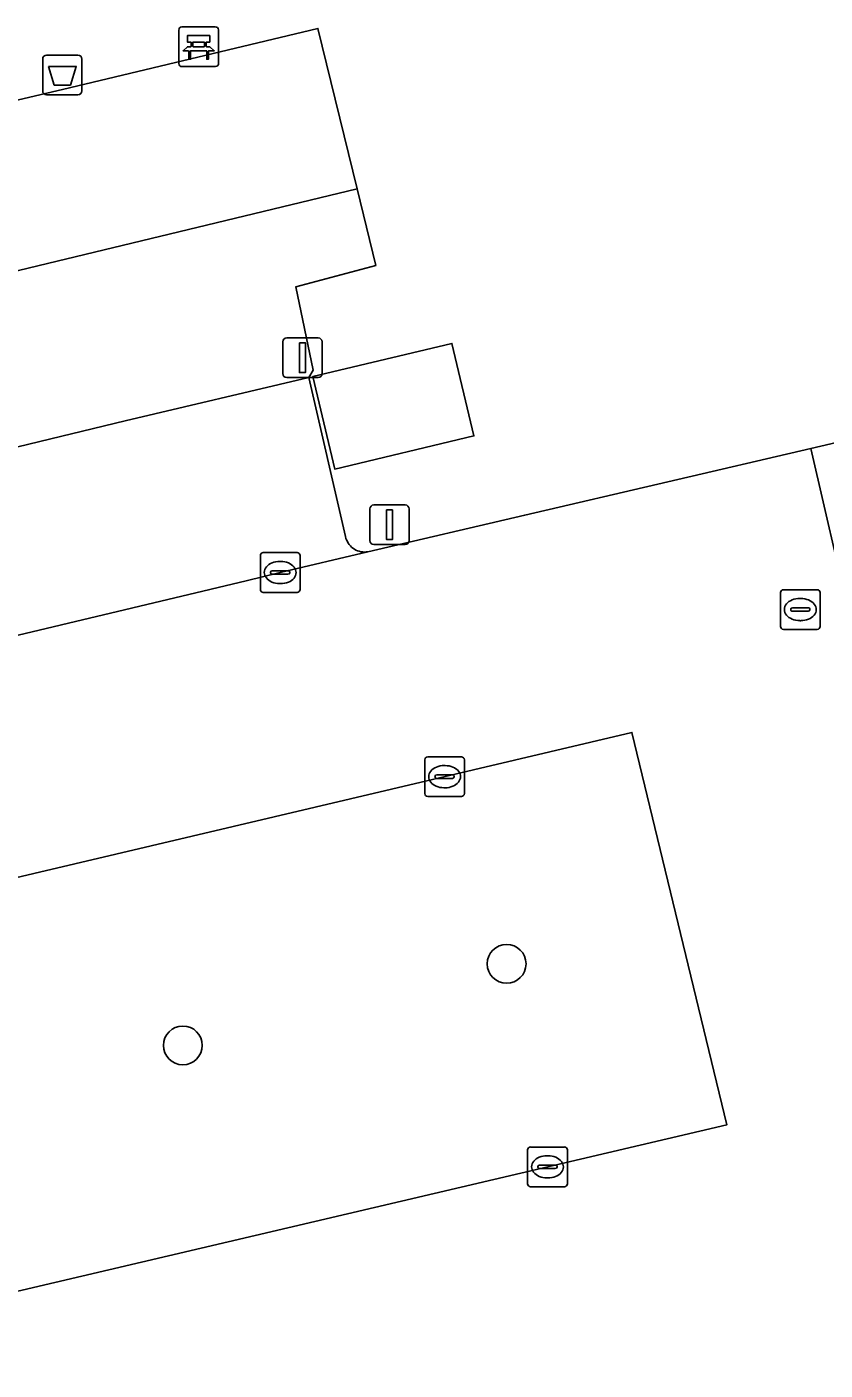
# Model space of a CAD drawing. Extents: x 158031 to 159244, y 380104 to 381214.
# Drawn here: x 158583.01 to 158603.13, y 381035.39 to 381069.24 of the extents above; entities that cross this region are included whole.
import ezdxf

# ---------------------------------------------------------------- set-up
doc = ezdxf.new("R2010")
doc.units = 0
for name, color, linetype in [('IMGEO_Afvalbak', 7, 'Continuous'), ('IMGEO_Bank', 7, 'Continuous'), ('IMGEO_Boom', 7, 'Continuous'), ('IMGEO_Groenvoorziening', 7, 'Continuous'), ('IMGEO_Kolk', 7, 'Continuous'), ('IMGEO_Lichtmast', 7, 'Continuous'), ('IMGEO_Pand', 7, 'Continuous'), ('IMGEO_Parkeervlak_open', 7, 'Continuous'), ('IMGEO_Rijbaan_lokaal_open', 7, 'Continuous'), ('IMGEO_Rioolput', 7, 'Continuous'), ('IMGEO_Voetpad_open', 7, 'Continuous')]:
    doc.layers.add(name, color=color, linetype=linetype)

msp = doc.modelspace()

# ---------------------------------------------------------------- linework, layer by layer
at = {"layer": 'IMGEO_Afvalbak'}
for p, q in [((158583.404, 381067.626), (158583.404, 381068.426)), ((158583.404, 381068.426), (158583.404, 381067.626)), ((158583.504, 381068.526), (158584.294, 381068.526)), ((158584.294, 381068.526), (158583.504, 381068.526)), ((158584.394, 381068.426), (158584.394, 381067.626)), ((158584.394, 381067.626), (158584.394, 381068.426)), ((158584.294, 381067.526), (158583.504, 381067.526)), ((158583.504, 381067.526), (158584.294, 381067.526))]:
    msp.add_line(p, q, dxfattribs=at)
msp.add_lwpolyline([(158583.547, 381068.24), (158584.251, 381068.24), (158584.102, 381067.77), (158583.696, 381067.77), (158583.547, 381068.24)], dxfattribs=at)
for centre, start, end in [((158583.504, 381068.426), 90, 180), ((158583.504, 381068.426), 90, 180), ((158584.294, 381068.426), 0, 90), ((158584.294, 381068.426), 360, 90), ((158583.504, 381067.626), 180, 270), ((158583.504, 381067.626), 180, 270), ((158584.294, 381067.626), 270, 0), ((158584.294, 381067.626), 270, 0)]:
    msp.add_arc(centre, 0.1, start, end, dxfattribs=at)
at = {"layer": 'IMGEO_Bank'}
for p, q in [((158586.837, 381068.314), (158586.837, 381069.155)), ((158586.837, 381069.155), (158586.837, 381068.314)), ((158586.912, 381069.239), (158587.753, 381069.239)), ((158587.753, 381069.239), (158586.912, 381069.239)), ((158587.837, 381069.164), (158587.837, 381068.323)), ((158587.837, 381068.323), (158587.837, 381069.164)), ((158587.534, 381068.637), (158587.141, 381068.637)), ((158587.146, 381068.745), (158587.146, 381068.851)), ((158587.19, 381068.851), (158587.19, 381068.745)), ((158587.478, 381068.857), (158587.196, 381068.857)), ((158587.196, 381068.739), (158587.478, 381068.739)), ((158587.484, 381068.745), (158587.484, 381068.851)), ((158587.528, 381068.851), (158587.528, 381068.745)), ((158587.762, 381068.239), (158586.921, 381068.239)), ((158586.921, 381068.239), (158587.762, 381068.239))]:
    msp.add_line(p, q, dxfattribs=at)
for points in [[(158587.14, 381068.857), (158587.054, 381068.857), (158587.054, 381069.018), (158587.617, 381069.018), (158587.617, 381068.857), (158587.534, 381068.857)], [(158587.084, 381068.637), (158586.942, 381068.637), (158587.054, 381068.739), (158587.14, 381068.739)], [(158587.134, 381068.63), (158587.134, 381068.423), (158587.091, 381068.423), (158587.091, 381068.63)], [(158587.534, 381068.739), (158587.617, 381068.739), (158587.729, 381068.637), (158587.59, 381068.637)], [(158587.584, 381068.63), (158587.584, 381068.423), (158587.54, 381068.423), (158587.54, 381068.63)]]:
    msp.add_lwpolyline(points, dxfattribs=at)
for centre, radius, start, end in [((158586.915, 381069.161), 0.0779, 92.4484, 184.2845), ((158586.915, 381069.161), 0.0779, 92.4484, 184.2845), ((158587.759, 381069.161), 0.0779, 2.4484, 94.2845), ((158587.759, 381069.161), 0.0779, 2.4484, 94.2845), ((158587.084, 381068.63), 0.00671, 2.8957, 87.1043), ((158587.141, 381068.63), 0.00671, 92.8957, 177.1043), ((158587.139, 381068.85), 0.00671, 2.8957, 87.1043), ((158587.139, 381068.746), 0.00671, 272.8957, 357.1043), ((158587.196, 381068.85), 0.00671, 92.8957, 177.1043), ((158587.196, 381068.746), 0.00671, 182.8957, 267.1043), ((158587.478, 381068.85), 0.00671, 2.8957, 87.1043), ((158587.478, 381068.746), 0.00671, 272.8957, 357.1043), ((158587.535, 381068.85), 0.00671, 92.8957, 177.1043), ((158587.535, 381068.746), 0.00671, 182.8957, 267.1043), ((158587.533, 381068.63), 0.00671, 2.8957, 87.1043), ((158587.59, 381068.63), 0.00671, 92.8957, 177.1043), ((158586.915, 381068.317), 0.0779, 182.4484, 274.2845), ((158586.915, 381068.317), 0.0779, 182.4484, 274.2845), ((158587.759, 381068.317), 0.0779, 272.4484, 4.2845), ((158587.759, 381068.317), 0.0779, 272.4484, 4.2845)]:
    msp.add_arc(centre, radius, start, end, dxfattribs=at)
at = {"layer": 'IMGEO_Boom'}
for centre in [(158595.099, 381045.626), (158586.938, 381043.57)]:
    msp.add_circle(centre, 0.489, dxfattribs=at)
at = {"layer": 'IMGEO_Groenvoorziening'}
for points in [[(158556.544, 381056.774), (158591.329, 381065.154), (158590.342, 381069.198), (158583.903, 381067.663), (158555.559, 381061.005)], [(158564.871, 381054.321), (158585.487, 381059.313), (158590.114, 381060.4), (158590.223, 381060.591), (158589.783, 381062.687), (158591.799, 381063.226), (158591.329, 381065.154), (158556.544, 381056.774), (158557.53, 381052.543)]]:
    msp.add_lwpolyline(points, close=True, dxfattribs=at)
at = {"layer": 'IMGEO_Kolk'}
for p, q in [((158588.891, 381055.062), (158588.891, 381055.914)), ((158588.966, 381055.988), (158589.818, 381055.988)), ((158589.379, 381055.768), (158589.404, 381055.768)), ((158589.892, 381055.914), (158589.892, 381055.062)), ((158589.15, 381055.482), (158589.15, 381055.494)), ((158589.588, 381055.445), (158589.19, 381055.445)), ((158589.193, 381055.531), (158589.591, 381055.531)), ((158589.634, 381055.494), (158589.634, 381055.482)), ((158589.402, 381055.208), (158589.377, 381055.208)), ((158589.818, 381054.988), (158588.966, 381054.988)), ((158593.035, 381049.917), (158593.035, 381050.769)), ((158593.11, 381050.843), (158593.962, 381050.843)), ((158594.036, 381050.769), (158594.036, 381049.917)), ((158593.294, 381050.337), (158593.294, 381050.349)), ((158593.337, 381050.386), (158593.735, 381050.386)), ((158593.523, 381050.623), (158593.548, 381050.623)), ((158593.778, 381050.349), (158593.778, 381050.337)), ((158593.732, 381050.3), (158593.334, 381050.3)), ((158593.546, 381050.063), (158593.521, 381050.063)), ((158593.962, 381049.843), (158593.11, 381049.843)), ((158595.629, 381040.084), (158595.629, 381040.936)), ((158595.704, 381041.01), (158596.556, 381041.01)), ((158596.63, 381040.936), (158596.63, 381040.084)), ((158595.888, 381040.504), (158595.888, 381040.516)), ((158595.931, 381040.553), (158596.329, 381040.553)), ((158596.117, 381040.79), (158596.142, 381040.79)), ((158596.372, 381040.516), (158596.372, 381040.504)), ((158596.326, 381040.467), (158595.928, 381040.467)), ((158596.14, 381040.23), (158596.115, 381040.23)), ((158596.556, 381040.01), (158595.704, 381040.01))]:
    msp.add_line(p, q, dxfattribs=at)
for points in [[(158588.891, 381055.062), (158588.891, 381055.914)], [(158588.966, 381055.988), (158589.818, 381055.988)], [(158589.892, 381055.914), (158589.892, 381055.062)], [(158589.818, 381054.988), (158588.966, 381054.988)], [(158593.035, 381049.917), (158593.035, 381050.769)], [(158593.11, 381050.843), (158593.962, 381050.843)], [(158594.036, 381050.769), (158594.036, 381049.917)], [(158593.962, 381049.843), (158593.11, 381049.843)], [(158595.629, 381040.084), (158595.629, 381040.936)], [(158595.704, 381041.01), (158596.556, 381041.01)], [(158596.63, 381040.936), (158596.63, 381040.084)], [(158596.556, 381040.01), (158595.704, 381040.01)]]:
    msp.add_lwpolyline(points, dxfattribs=at)
for centre, radius, start, end in [((158588.968, 381055.912), 0.0765, 91.552, 178.448), ((158588.968, 381055.912), 0.0765, 91.552, 178.448), ((158589.816, 381055.912), 0.0765, 1.552, 88.448), ((158589.816, 381055.912), 0.0765, 1.552, 88.448), ((158589.19, 381055.491), 0.0403, 85.8775, 175.7526), ((158589.187, 381055.481), 0.0366, 178.938, 274.7102), ((158589.591, 381055.488), 0.043, 264.8664, 352.4533), ((158589.595, 381055.493), 0.0386, 1.7309, 96.639), ((158588.968, 381055.064), 0.0765, 181.552, 268.448), ((158588.968, 381055.064), 0.0765, 181.552, 268.448), ((158589.816, 381055.064), 0.0765, 271.552, 358.448), ((158589.816, 381055.064), 0.0765, 271.552, 358.448), ((158593.112, 381050.767), 0.0765, 91.552, 178.448), ((158593.112, 381050.767), 0.0765, 91.552, 178.448), ((158593.96, 381050.767), 0.0765, 1.552, 88.448), ((158593.96, 381050.767), 0.0765, 1.552, 88.448), ((158593.334, 381050.346), 0.0403, 85.8775, 175.7526), ((158593.331, 381050.336), 0.0366, 178.938, 274.7102), ((158593.735, 381050.343), 0.043, 264.8664, 352.4533), ((158593.739, 381050.348), 0.0386, 1.7309, 96.639), ((158593.112, 381049.919), 0.0765, 181.552, 268.448), ((158593.112, 381049.919), 0.0765, 181.552, 268.448), ((158593.96, 381049.919), 0.0765, 271.552, 358.448), ((158593.96, 381049.919), 0.0765, 271.552, 358.448), ((158595.706, 381040.934), 0.0765, 91.552, 178.448), ((158595.706, 381040.934), 0.0765, 91.552, 178.448), ((158596.554, 381040.934), 0.0765, 1.552, 88.448), ((158596.554, 381040.934), 0.0765, 1.552, 88.448), ((158595.928, 381040.513), 0.0403, 85.8775, 175.7526), ((158596.333, 381040.515), 0.0386, 1.7309, 96.639), ((158595.925, 381040.503), 0.0366, 178.938, 274.7102), ((158596.329, 381040.51), 0.043, 264.8664, 352.4533), ((158595.706, 381040.086), 0.0765, 181.552, 268.448), ((158595.706, 381040.086), 0.0765, 181.552, 268.448), ((158596.554, 381040.086), 0.0765, 271.552, 358.448), ((158596.554, 381040.086), 0.0765, 271.552, 358.448)]:
    msp.add_arc(centre, radius, start, end, dxfattribs=at)
for centre, major_axis, ratio, start_param, end_param in [((158589.378, 381055.488), (-0.387, 0.002), 0.722429, 4.712389, 7.853982), ((158589.403, 381055.488), (-0.39, 0.002), 0.717154, 1.570796, 4.712389), ((158593.522, 381050.343), (-0.387, 0.002), 0.722429, 4.712389, 7.853982), ((158593.547, 381050.343), (-0.39, 0.002), 0.717154, 1.570796, 4.712389), ((158596.116, 381040.51), (-0.387, 0.002), 0.722429, 4.712389, 7.853982), ((158596.141, 381040.51), (-0.39, 0.002), 0.717154, 1.570796, 4.712389)]:
    msp.add_ellipse(centre, major_axis=major_axis, ratio=ratio, start_param=start_param, end_param=end_param, dxfattribs=at)
at = {"layer": 'IMGEO_Lichtmast'}
for p, q in [((158589.458, 381060.501), (158589.458, 381061.301)), ((158589.458, 381061.301), (158589.458, 381060.501)), ((158589.558, 381061.401), (158590.348, 381061.401)), ((158590.348, 381061.401), (158589.558, 381061.401)), ((158590.448, 381061.301), (158590.448, 381060.501)), ((158590.448, 381060.501), (158590.448, 381061.301)), ((158590.348, 381060.401), (158589.558, 381060.401)), ((158589.558, 381060.401), (158590.348, 381060.401)), ((158591.752, 381057.191), (158592.542, 381057.191)), ((158592.542, 381057.191), (158591.752, 381057.191)), ((158591.652, 381056.291), (158591.652, 381057.091)), ((158591.652, 381057.091), (158591.652, 381056.291)), ((158592.642, 381057.091), (158592.642, 381056.291)), ((158592.642, 381056.291), (158592.642, 381057.091)), ((158592.542, 381056.191), (158591.752, 381056.191)), ((158591.752, 381056.191), (158592.542, 381056.191))]:
    msp.add_line(p, q, dxfattribs=at)
for points in [[(158589.878, 381061.276), (158590.028, 381061.276), (158590.028, 381060.526), (158589.878, 381060.526), (158589.878, 381061.276)], [(158592.072, 381057.066), (158592.222, 381057.066), (158592.222, 381056.316), (158592.072, 381056.316), (158592.072, 381057.066)]]:
    msp.add_lwpolyline(points, dxfattribs=at)
for centre, start, end in [((158589.558, 381061.301), 90, 180), ((158589.558, 381061.301), 90, 180), ((158590.348, 381061.301), 0, 90), ((158590.348, 381061.301), 360, 90), ((158589.558, 381060.501), 180, 270), ((158589.558, 381060.501), 180, 270), ((158590.348, 381060.501), 270, 0), ((158590.348, 381060.501), 270, 0), ((158591.752, 381057.091), 90, 180), ((158591.752, 381057.091), 90, 180), ((158592.542, 381057.091), 0, 90), ((158592.542, 381057.091), 360, 90), ((158591.752, 381056.291), 180, 270), ((158591.752, 381056.291), 180, 270), ((158592.542, 381056.291), 270, 0), ((158592.542, 381056.291), 270, 0)]:
    msp.add_arc(centre, 0.1, start, end, dxfattribs=at)
at = {"layer": 'IMGEO_Pand'}
msp.add_lwpolyline([(158590.768, 381058.096), (158594.276, 381058.932), (158593.721, 381061.262), (158590.212, 381060.426)], close=True, dxfattribs=at)
at = {"layer": 'IMGEO_Parkeervlak_open'}
for points in [[(158566.064, 381049.93), (158588.533, 381055.275), (158589.392, 381055.486), (158591.603, 381056.011), (158591.559, 381056.005), (158591.515, 381056.004), (158591.471, 381056.006), (158591.427, 381056.013), (158591.384, 381056.023), (158591.342, 381056.037), (158591.302, 381056.055), (158591.263, 381056.076), (158591.226, 381056.101), (158591.192, 381056.129), (158591.16, 381056.16), (158591.132, 381056.194), (158591.106, 381056.23), (158591.084, 381056.268), (158591.065, 381056.308), (158591.049, 381056.349), (158591.038, 381056.392), (158590.114, 381060.4), (158585.487, 381059.313), (158564.871, 381054.321)], [(158610.213, 381031.828), (158611.388, 381032.128), (158613.668, 381032.705), (158609.124, 381051.486), (158607.215, 381059.659), (158603.668, 381058.825), (158602.765, 381058.61), (158603.752, 381054.365), (158604.699, 381050.403), (158609.427, 381031.013)]]:
    msp.add_lwpolyline(points, dxfattribs=at)
msp.add_lwpolyline([(158575.499, 381035.671), (158600.652, 381041.569), (158598.256, 381051.456), (158573.124, 381045.537)], close=True, dxfattribs=at)
at = {"layer": 'IMGEO_Rijbaan_lokaal_open'}
msp.add_lwpolyline([(158603.752, 381054.365), (158602.765, 381058.61), (158595.556, 381056.935), (158591.603, 381056.011), (158589.392, 381055.486), (158588.533, 381055.275), (158566.064, 381049.93), (158574.795, 381012.849), (158619.46, 381023.514), (158620.577, 381018.781), (158642.675, 381024.025)], dxfattribs=at)
msp.add_lwpolyline([(158598.256, 381051.456), (158600.652, 381041.569), (158575.499, 381035.671), (158573.124, 381045.537)], close=True, dxfattribs=at)
at = {"layer": 'IMGEO_Rioolput'}
for p, q in [((158602.002, 381054.128), (158602.002, 381054.98)), ((158602.077, 381055.054), (158602.929, 381055.054)), ((158602.49, 381054.834), (158602.515, 381054.834)), ((158603.003, 381054.98), (158603.003, 381054.128)), ((158602.261, 381054.548), (158602.261, 381054.56)), ((158602.699, 381054.511), (158602.301, 381054.511)), ((158602.304, 381054.597), (158602.702, 381054.597)), ((158602.745, 381054.56), (158602.745, 381054.548)), ((158602.929, 381054.054), (158602.077, 381054.054)), ((158602.513, 381054.274), (158602.488, 381054.274))]:
    msp.add_line(p, q, dxfattribs=at)
for points in [[(158602.002, 381054.128), (158602.002, 381054.98)], [(158602.077, 381055.054), (158602.929, 381055.054)], [(158603.003, 381054.98), (158603.003, 381054.128)], [(158602.929, 381054.054), (158602.077, 381054.054)]]:
    msp.add_lwpolyline(points, dxfattribs=at)
for centre, radius, start, end in [((158602.079, 381054.978), 0.0765, 91.552, 178.448), ((158602.079, 381054.978), 0.0765, 91.552, 178.448), ((158602.927, 381054.978), 0.0765, 1.552, 88.448), ((158602.927, 381054.978), 0.0765, 1.552, 88.448), ((158602.301, 381054.557), 0.0403, 85.8775, 175.7526), ((158602.298, 381054.547), 0.0366, 178.938, 274.7102), ((158602.702, 381054.554), 0.043, 264.8664, 352.4533), ((158602.706, 381054.559), 0.0386, 1.7309, 96.639), ((158602.079, 381054.13), 0.0765, 181.552, 268.448), ((158602.079, 381054.13), 0.0765, 181.552, 268.448), ((158602.927, 381054.13), 0.0765, 271.552, 358.448), ((158602.927, 381054.13), 0.0765, 271.552, 358.448)]:
    msp.add_arc(centre, radius, start, end, dxfattribs=at)
for centre, major_axis, ratio, start_param, end_param in [((158602.489, 381054.554), (-0.387, 0.002), 0.722429, 4.712389, 7.853982), ((158602.514, 381054.554), (-0.39, 0.002), 0.717154, 1.570796, 4.712389)]:
    msp.add_ellipse(centre, major_axis=major_axis, ratio=ratio, start_param=start_param, end_param=end_param, dxfattribs=at)
at = {"layer": 'IMGEO_Voetpad_open'}
msp.add_lwpolyline([(158555.559, 381061.005), (158583.903, 381067.663), (158590.342, 381069.198), (158591.329, 381065.154), (158591.799, 381063.226), (158589.783, 381062.687), (158590.223, 381060.591), (158590.114, 381060.4), (158591.038, 381056.392), (158591.049, 381056.349), (158591.065, 381056.308), (158591.084, 381056.268), (158591.106, 381056.23), (158591.132, 381056.194), (158591.16, 381056.16), (158591.192, 381056.129), (158591.226, 381056.101), (158591.263, 381056.076), (158591.302, 381056.055), (158591.342, 381056.037), (158591.384, 381056.023), (158591.427, 381056.013), (158591.471, 381056.006), (158591.515, 381056.004), (158591.559, 381056.005), (158591.603, 381056.011), (158595.556, 381056.935), (158602.765, 381058.61), (158603.668, 381058.825)], dxfattribs=at)
msp.add_lwpolyline([(158593.721, 381061.262), (158594.276, 381058.932), (158590.768, 381058.096), (158590.212, 381060.426)], close=True, dxfattribs=at)

doc.saveas('drawing.dxf')
